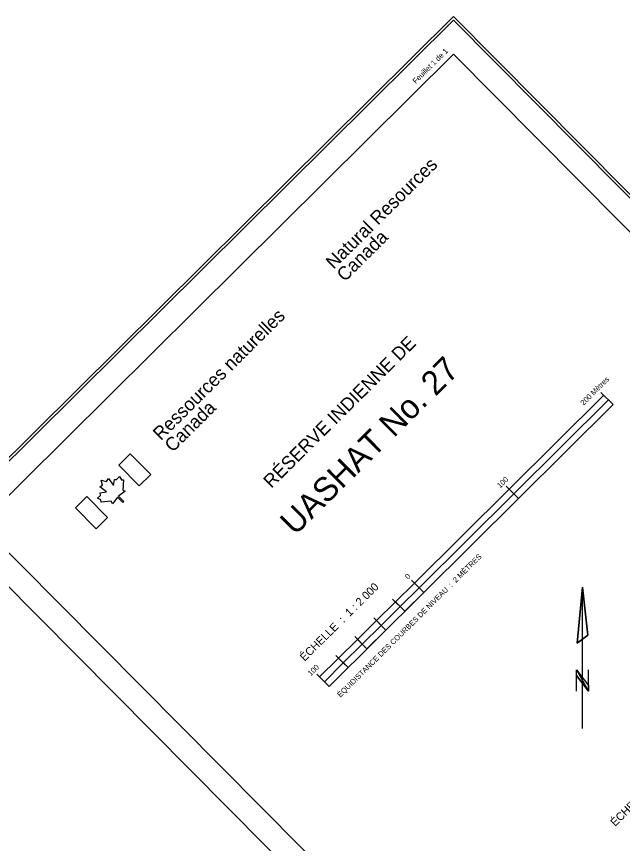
# Model space of a CAD drawing. Extents: x 381879 to 384696, y 5564785 to 5567594.
# Drawn here: x 383467 to 383921, y 5566974 to 5567594 of the extents above; entities that cross this region are included whole.
import ezdxf

# ---------------------------------------------------------------- set-up
doc = ezdxf.new("R2010")
doc.units = 0
doc.layers.add('Niveau 60', color=7, linetype='Continuous')
doc.layers.add('Niveau 63', color=7, linetype='Continuous')

msp = doc.modelspace()

# ---------------------------------------------------------------- linework, layer by layer
at = {"layer": 'Niveau 60'}
msp.add_lwpolyline([(382780.54, 5564785.16), (381879.11, 5565693.82), (383794.51, 5567593.97), (384695.95, 5566685.3), (382780.55, 5564785.15)], dxfattribs=at)
for points in [[(381881.93, 5565693.86), (383794.53, 5567591.15), (384693.12, 5566685.31), (382780.52, 5564788.02)], [(383794.43, 5567565.69), (383439.46, 5567213.56), (384312.69, 5566333.28), (384667.66, 5566685.41)], [(383653.8, 5566971.92), (383426.67, 5567200.87), (383197.47, 5566973.49), (381907.4, 5565693.71), (382780.65, 5564813.45), (384299.92, 5566320.61)]]:
    msp.add_lwpolyline(points, close=True, dxfattribs=at)
at = {"layer": 'Niveau 63'}
for points in [[(383914.23, 5567302.93), (383905.08, 5567312.16)], [(383836.2, 5567239.6), (383907.18, 5567310.03)], [(383839.73, 5567236.05), (383910.71, 5567306.47)], [(383701.25, 5567091.64), (383914.23, 5567302.93)], [(383765.2, 5567169.17), (383836.2, 5567239.6)], [(383768.72, 5567165.61), (383839.73, 5567236.05)], [(383843.23, 5567232.5), (383834.09, 5567241.73)], [(383751, 5567155.08), (383765.2, 5567169.17)], [(383772.26, 5567162.07), (383763.08, 5567171.28)], [(383754.53, 5567151.53), (383768.72, 5567165.61)], [(383891.31, 5567060.11), (383891.31, 5567166.13), (383887.31, 5567124.13), (383895.31, 5567130.14), (383891.31, 5567166.13)], [(383758.04, 5567147.99), (383748.88, 5567157.2)], [(383736.81, 5567141), (383751, 5567155.08)], [(383740.33, 5567137.45), (383754.53, 5567151.53)], [(383743.85, 5567133.91), (383734.69, 5567143.13)], [(383722.61, 5567126.92), (383736.81, 5567141)], [(383726.13, 5567123.36), (383740.33, 5567137.45)], [(383708.4, 5567112.82), (383722.61, 5567126.92)], [(383729.65, 5567119.82), (383720.5, 5567129.04)], [(383711.93, 5567109.28), (383726.13, 5567123.36)], [(383694.2, 5567098.74), (383708.4, 5567112.82)], [(383715.45, 5567105.72), (383706.29, 5567114.95)], [(383697.73, 5567095.19), (383711.93, 5567109.28)], [(383701.25, 5567091.64), (383692.09, 5567100.87)], [(383886.76, 5567099.93), (383895.81, 5567088.12)], [(383886.82, 5567088.12), (383886.81, 5567104.12), (383895.81, 5567088.12), (383895.82, 5567104.12)]]:
    msp.add_lwpolyline(points, dxfattribs=at)
for points in [[(383843.23, 5567232.5), (383914.23, 5567302.93), (383910.71, 5567306.47), (383839.73, 5567236.05)], [(383558.97, 5567242.02), (383567.51, 5567250.45), (383552.06, 5567266.11), (383543.52, 5567257.68)], [(383546.53, 5567229.56), (383542.66, 5567233.46), (383538.82, 5567228.56), (383537.88, 5567230.67), (383530.4, 5567229.9), (383530.14, 5567231.64), (383527.56, 5567232.9), (383529.94, 5567234.76), (383529.74, 5567236.8), (383534.36, 5567237.58), (383529.46, 5567241.2), (383531.4, 5567242.51), (383530.35, 5567246.36), (383534.29, 5567245.4), (383535.78, 5567247.56), (383539.56, 5567242.42), (383540.39, 5567246.86), (383541.96, 5567246.81), (383544.22, 5567249.16), (383545.53, 5567246.55), (383547.12, 5567246.48), (383546.62, 5567238.87), (383548.39, 5567238.12), (383543.44, 5567234.41), (383547.42, 5567230.32)], [(383765.2, 5567169.17), (383836.2, 5567239.6), (383839.73, 5567236.05), (383768.72, 5567165.61)], [(383519.72, 5567233.97), (383511.19, 5567225.55), (383526.64, 5567209.9), (383535.17, 5567218.34)], [(383758.04, 5567147.98), (383772.26, 5567162.07), (383768.73, 5567165.61), (383754.53, 5567151.53)], [(383891.31, 5567166.13), (383895.31, 5567130.14), (383887.31, 5567124.13)], [(383736.81, 5567141), (383751, 5567155.08), (383754.53, 5567151.53), (383740.33, 5567137.45)], [(383729.67, 5567119.81), (383743.86, 5567133.89), (383740.33, 5567137.45), (383726.13, 5567123.36)], [(383708.4, 5567112.82), (383722.61, 5567126.92), (383726.13, 5567123.36), (383711.93, 5567109.28)], [(383701.25, 5567091.64), (383715.45, 5567105.73), (383711.93, 5567109.28), (383697.73, 5567095.19)], [(383895.81, 5567088.12), (383886.76, 5567099.93), (383886.81, 5567104.12), (383895.81, 5567092.22)]]:
    msp.add_lwpolyline(points, close=True, dxfattribs=at)

# ---------------------------------------------------------------- texts
for s, height, rotation, p in [('Feuillet 1 de 1', 4, 44.7717, (383766.21, 5567543.29)), ('Natural Resources', 10, 44.7717, (383704.72, 5567404.04)), ('Canada', 10, 44.7717, (383712.99, 5567394.62)), ('Ressources naturelles', 10, 44.7717, (383575.14, 5567275.48)), ('RÉSERVE INDIENNE DE', 10, 44.7717, (383658, 5567239.79)), ('UASHAT No. 27', 18, 44.7717, (383675.63, 5567204.21)), ('200 Mètres', 4, 44.7717, (383892.1, 5567302.1)), ('Canada', 10, 44.7717, (383583.95, 5567266.71)), ('100', 4, 44.7717, (383829.55, 5567240.05)), ('ÉQUIDISTANCE DES COURBES DE NIVEAU  :  2 MÈTRES', 4, 44.7717, (383709.7, 5567083.12)), ('0', 4, 44.7717, (383760.57, 5567171.61)), ('ÉCHELLE  :  1 : 2 000', 6, 44.7717, (383682.94, 5567110.1)), ('100', 4, 44.7717, (383687.57, 5567099.19)), ('ÉCHELLE APPROXIMATIVE 1 : 50 000', 6, 44.77, (383915.81, 5566986.28))]:
    msp.add_text(s, height=height, rotation=rotation, dxfattribs=at).set_placement(p)

doc.saveas('drawing.dxf')
